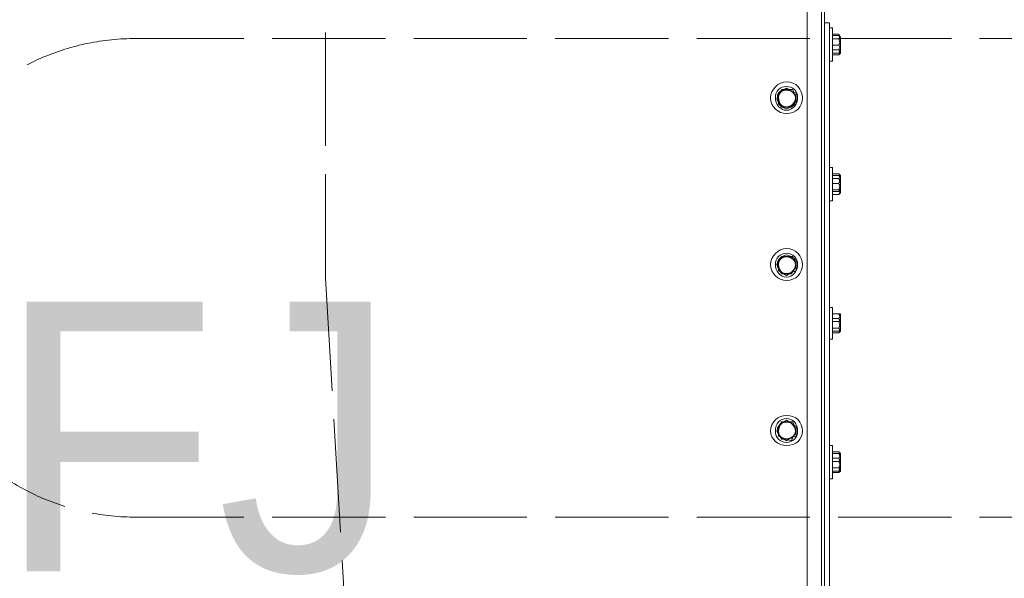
# Model space of a CAD drawing. Header units: millimetres. Extents: x -300186 to 535068, y -28581 to 763298.
# Tile 266 of 405: x 13025 to 13756, y 191323 to 191737. Entities that reach past the tile are written whole.
import ezdxf

# ---------------------------------------------------------------- set-up
doc = ezdxf.new("R2010")
doc.units = ezdxf.units.MM
doc.header["$LTSCALE"] = 10
doc.linetypes.add('ACAD_ISO02W100', pattern=[15, 12, -3])
for name, color, linetype, lineweight in [('koty', 6, 'Continuous', 9), ('NS_tenka', 252, 'Continuous', 18), ('text', 6, 'Continuous', 9)]:
    doc.layers.add(name, color=color, linetype=linetype, lineweight=lineweight)
doc.layers.add('popisky', color=6, linetype='Continuous')
doc.styles.add('laplan N', font='txt')

# ---------------------------------------------------------------- blocks, each defined once
blk = doc.blocks.new('A$C12ac11e3')
at = {"layer": 'NS_tenka', "linetype": 'ACAD_ISO02W100', "ltscale": 0.7}
for p, q in [((-303.23, 8791.68), (-303.23, 5144.69)), ((266.09, 5322.19), (-443.91, 5322.19)), ((-303.23, 5144.69), (-285.73, 4844.69)), ((266.09, 4967.19), (-443.91, 4967.19))]:
    blk.add_line(p, q, dxfattribs=at)
at = {"layer": 'NS_tenka'}
for p, q in [((67.03, 5423.3), (67.03, 4798.73)), ((54.06, 4848.23), (54.06, 5395.02)), ((64.67, 3786.46), (64.67, 5357.31)), ((67.03, 5333.74), (70.56, 5333.74)), ((70.56, 5333.74), (70.56, 5326.67)), ((72.92, 5330.21), (70.56, 5330.21)), ((70.56, 5330.21), (70.56, 5330.21)), ((70.56, 4895.36), (70.56, 5326.67)), ((70.56, 5326.67), (70.56, 5326.67)), ((72.92, 5330.21), (72.92, 5305.46)), ((72.92, 5325.49), (72.92, 5325.49)), ((72.92, 5325.49), (72.92, 5325.49)), ((72.92, 5325.49), (72.92, 5325.49)), ((72.92, 5325.49), (72.92, 5325.49)), ((72.92, 5325.49), (72.92, 5308.99)), ((77.63, 5325.49), (72.92, 5325.49)), ((72.92, 5325.49), (72.92, 5313.71)), ((77.63, 5324.31), (72.92, 5324.31)), ((77.63, 5321.96), (72.92, 5321.96)), ((72.92, 5321.96), (72.92, 5321.96)), ((78.81, 5323.13), (77.63, 5325.49)), ((77.63, 5325.49), (77.63, 5325.49)), ((78.81, 5323.13), (77.63, 5325.49)), ((78.81, 5320.78), (77.63, 5324.31)), ((78.81, 5323.13), (77.63, 5324.31)), ((77.63, 5321.96), (78.81, 5323.13)), ((78.81, 5317.24), (77.63, 5321.96)), ((78.81, 5320.78), (77.63, 5317.24)), ((78.81, 5323.13), (78.81, 5317.24)), ((78.81, 5323.13), (78.81, 5323.13)), ((78.81, 5323.13), (78.81, 5323.13)), ((78.81, 5320.78), (78.81, 5323.13)), ((78.81, 5314.89), (78.81, 5320.78)), ((77.63, 5317.24), (72.92, 5317.24)), ((77.63, 5313.71), (72.92, 5313.71)), ((72.92, 5313.71), (72.92, 5308.99)), ((78.81, 5317.24), (77.63, 5313.71)), ((77.63, 5317.24), (78.81, 5314.89)), ((78.81, 5314.89), (77.63, 5311.35)), ((77.63, 5313.71), (78.81, 5311.35)), ((78.81, 5317.24), (78.81, 5311.35)), ((78.81, 5314.89), (78.81, 5311.35)), ((70.56, 5305.46), (72.92, 5305.46)), ((77.63, 5311.35), (72.92, 5311.35)), ((77.63, 5310.17), (72.92, 5310.17)), ((72.92, 5308.99), (72.92, 5308.99)), ((72.92, 5308.99), (72.92, 5308.99)), ((72.92, 5308.99), (72.92, 5308.99)), ((72.92, 5308.99), (72.92, 5308.99)), ((72.92, 5308.99), (72.92, 5308.99)), ((72.92, 5305.46), (72.92, 5305.46)), ((72.92, 5305.46), (72.92, 5305.46)), ((77.63, 5310.17), (78.81, 5311.35)), ((78.81, 5311.35), (77.63, 5310.17)), ((77.63, 5311.35), (78.81, 5311.35)), ((78.81, 5311.35), (78.81, 5311.35)), ((78.81, 5311.35), (78.81, 5311.35)), ((78.81, 5311.35), (78.81, 5311.35)), ((78.81, 5311.35), (78.81, 5311.35)), ((35.21, 5284.25), (32.85, 5280.71)), ((35.21, 5283.07), (32.85, 5281.89)), ((38.75, 5285.43), (35.21, 5283.07)), ((38.75, 5284.25), (35.21, 5284.25)), ((42.28, 5283.07), (38.75, 5285.43)), ((43.46, 5284.25), (38.75, 5284.25)), ((45.82, 5281.89), (42.28, 5283.07)), ((44.64, 5280.71), (43.46, 5284.25)), ((32.85, 5280.71), (31.67, 5277.18)), ((31.67, 5277.18), (31.67, 5277.18)), ((31.67, 5277.18), (32.85, 5274.82)), ((32.85, 5281.89), (32.85, 5277.18)), ((32.85, 5277.18), (32.85, 5273.64)), ((45.82, 5277.18), (44.64, 5280.71)), ((44.64, 5273.64), (45.82, 5277.18)), ((45.82, 5277.18), (45.82, 5281.89)), ((45.82, 5273.64), (45.82, 5277.18)), ((32.85, 5274.82), (32.85, 5274.82)), ((32.85, 5274.82), (35.21, 5271.28)), ((32.85, 5273.64), (35.21, 5271.28)), ((35.21, 5271.28), (38.75, 5271.28)), ((35.21, 5271.28), (38.75, 5270.11)), ((38.75, 5271.28), (42.28, 5271.28)), ((38.75, 5270.11), (42.28, 5271.28)), ((42.28, 5271.28), (44.64, 5273.64)), ((42.28, 5271.28), (45.82, 5273.64)), ((72.92, 5226.5), (70.56, 5226.5)), ((70.56, 5226.5), (70.56, 5226.5)), ((72.92, 5226.5), (72.92, 5201.76)), ((72.92, 5222.97), (72.92, 5222.97)), ((72.92, 5222.97), (72.92, 5222.97)), ((72.92, 5222.97), (72.92, 5222.97)), ((72.92, 5222.97), (72.92, 5222.97)), ((72.92, 5222.97), (72.92, 5210.01)), ((72.92, 5222.97), (72.92, 5206.47)), ((77.63, 5221.79), (72.92, 5221.79)), ((77.63, 5220.61), (72.92, 5220.61)), ((72.92, 5218.25), (77.63, 5218.25)), ((78.81, 5220.61), (77.63, 5221.79)), ((77.63, 5221.79), (77.63, 5221.79)), ((78.81, 5219.43), (77.63, 5221.79)), ((78.81, 5218.25), (77.63, 5220.61)), ((78.81, 5220.61), (77.63, 5220.61)), ((77.63, 5218.25), (78.81, 5219.43)), ((78.81, 5218.25), (77.63, 5214.72)), ((78.81, 5214.72), (77.63, 5218.25)), ((78.81, 5218.25), (78.81, 5220.61)), ((78.81, 5220.61), (78.81, 5219.43)), ((78.81, 5219.43), (78.81, 5214.72)), ((78.81, 5219.43), (78.81, 5219.43)), ((78.81, 5211.18), (78.81, 5218.25)), ((77.63, 5214.72), (72.92, 5214.72)), ((72.92, 5210.01), (72.92, 5206.47)), ((77.63, 5210.01), (72.92, 5210.01)), ((77.63, 5214.72), (78.81, 5211.18)), ((78.81, 5214.72), (77.63, 5210.01)), ((78.81, 5211.18), (77.63, 5208.83)), ((78.81, 5208.83), (77.63, 5210.01)), ((78.81, 5208.83), (78.81, 5214.72)), ((78.81, 5211.18), (78.81, 5208.83)), ((77.63, 5208.83), (72.92, 5208.83)), ((72.92, 5206.47), (72.92, 5206.47)), ((72.92, 5206.47), (72.92, 5206.47)), ((72.92, 5206.47), (72.92, 5206.47)), ((72.92, 5206.47), (72.92, 5206.47)), ((72.92, 5206.47), (72.92, 5206.47)), ((77.63, 5206.47), (72.92, 5206.47)), ((77.63, 5208.83), (78.81, 5207.65)), ((78.81, 5208.83), (77.63, 5206.47)), ((77.63, 5206.47), (78.81, 5207.65)), ((78.81, 5208.83), (78.81, 5208.83)), ((78.81, 5207.65), (78.81, 5208.83)), ((78.81, 5207.65), (78.81, 5207.65)), ((78.81, 5207.65), (78.81, 5207.65)), ((70.56, 5201.76), (72.92, 5201.76)), ((72.92, 5201.76), (72.92, 5201.76)), ((72.92, 5201.76), (72.92, 5201.76)), ((35.21, 5160.51), (32.85, 5158.15)), ((35.21, 5160.51), (32.85, 5158.15)), ((38.75, 5161.69), (35.21, 5160.51)), ((38.75, 5160.51), (35.21, 5160.51)), ((42.28, 5160.51), (38.75, 5161.69)), ((43.46, 5160.51), (38.75, 5160.51)), ((45.82, 5158.15), (42.28, 5160.51)), ((44.64, 5158.15), (43.46, 5160.51)), ((32.85, 5158.15), (31.67, 5154.62)), ((31.67, 5154.62), (32.85, 5151.08)), ((32.85, 5158.15), (32.85, 5153.44)), ((32.85, 5153.44), (32.85, 5149.91)), ((45.82, 5153.44), (44.64, 5158.15)), ((44.64, 5151.08), (45.82, 5153.44)), ((45.82, 5153.44), (45.82, 5158.15)), ((45.82, 5149.91), (45.82, 5153.44)), ((32.85, 5151.08), (35.21, 5147.55)), ((32.85, 5149.91), (35.21, 5148.73)), ((35.21, 5148.73), (38.75, 5146.37)), ((35.21, 5147.55), (38.75, 5147.55)), ((38.75, 5146.37), (42.28, 5148.73)), ((38.75, 5147.55), (42.28, 5147.55)), ((42.28, 5147.55), (44.64, 5151.08)), ((42.28, 5148.73), (45.82, 5149.91)), ((72.92, 5122.8), (70.56, 5122.8)), ((70.56, 5122.8), (70.56, 5122.8)), ((72.92, 5122.8), (72.92, 5099.23)), ((72.92, 5120.44), (72.92, 5120.44)), ((72.92, 5120.44), (72.92, 5120.44)), ((72.92, 5120.44), (72.92, 5120.44)), ((72.92, 5120.44), (72.92, 5120.44)), ((72.92, 5120.44), (72.92, 5107.48)), ((72.92, 5120.44), (72.92, 5102.77)), ((77.63, 5118.09), (72.92, 5118.09)), ((77.63, 5118.09), (72.92, 5118.09)), ((78.81, 5118.09), (77.63, 5118.09)), ((77.63, 5118.09), (77.63, 5118.09)), ((78.81, 5114.55), (77.63, 5118.09)), ((78.81, 5118.09), (77.63, 5118.09)), ((78.81, 5116.91), (77.63, 5118.09)), ((78.81, 5116.91), (77.63, 5114.55)), ((78.81, 5114.55), (78.81, 5118.09)), ((78.81, 5118.09), (78.81, 5116.91)), ((78.81, 5116.91), (78.81, 5111.02)), ((78.81, 5116.91), (78.81, 5116.91)), ((77.63, 5114.55), (72.92, 5114.55)), ((77.63, 5112.2), (72.92, 5112.2)), ((72.92, 5107.48), (72.92, 5102.77)), ((77.63, 5107.48), (72.92, 5107.48)), ((78.81, 5114.55), (77.63, 5112.2)), ((77.63, 5114.55), (78.81, 5111.02)), ((77.63, 5112.2), (78.81, 5107.48)), ((78.81, 5111.02), (77.63, 5107.48)), ((78.81, 5107.48), (77.63, 5105.13)), ((78.81, 5105.13), (77.63, 5107.48)), ((78.81, 5107.48), (78.81, 5114.55)), ((78.81, 5111.02), (78.81, 5105.13)), ((78.81, 5107.48), (78.81, 5105.13)), ((77.63, 5105.13), (72.92, 5105.13)), ((77.63, 5103.95), (72.92, 5103.95)), ((72.92, 5102.77), (72.92, 5102.77)), ((72.92, 5102.77), (72.92, 5102.77)), ((72.92, 5102.77), (72.92, 5102.77)), ((72.92, 5102.77), (72.92, 5102.77)), ((72.92, 5102.77), (72.92, 5102.77)), ((77.63, 5103.95), (78.81, 5105.13)), ((77.63, 5105.13), (78.81, 5105.13)), ((78.81, 5105.13), (77.63, 5103.95)), ((78.81, 5105.13), (78.81, 5105.13)), ((78.81, 5105.13), (78.81, 5105.13)), ((78.81, 5105.13), (78.81, 5105.13)), ((78.81, 5105.13), (78.81, 5105.13)), ((78.81, 5105.13), (78.81, 5105.13)), ((70.56, 5099.23), (72.92, 5099.23)), ((72.92, 5099.23), (72.92, 5099.23)), ((72.92, 5099.23), (72.92, 5099.23)), ((32.85, 5034.42), (31.67, 5030.88)), ((35.21, 5037.95), (32.85, 5034.42)), ((35.21, 5036.78), (32.85, 5034.42)), ((32.85, 5034.42), (32.85, 5030.88)), ((38.75, 5039.13), (35.21, 5036.78)), ((38.75, 5037.95), (35.21, 5037.95)), ((42.28, 5036.78), (38.75, 5039.13)), ((43.46, 5037.95), (38.75, 5037.95)), ((45.82, 5034.42), (42.28, 5036.78)), ((44.64, 5034.42), (43.46, 5037.95)), ((45.82, 5030.88), (44.64, 5034.42)), ((45.82, 5030.88), (45.82, 5034.42)), ((31.67, 5030.88), (32.85, 5028.53)), ((32.85, 5030.88), (32.85, 5027.35)), ((32.85, 5028.53), (35.21, 5024.99)), ((32.85, 5027.35), (35.21, 5026.17)), ((42.28, 5023.81), (44.64, 5028.53)), ((42.28, 5026.17), (45.82, 5027.35)), ((44.64, 5028.53), (45.82, 5030.88)), ((45.82, 5027.35), (45.82, 5030.88)), ((35.21, 5026.17), (38.75, 5023.81)), ((35.21, 5024.99), (38.75, 5024.99)), ((38.75, 5023.81), (42.28, 5026.17)), ((38.75, 5024.99), (42.28, 5023.81)), ((72.92, 5020.28), (70.56, 5020.28)), ((70.56, 5020.28), (70.56, 5020.28)), ((72.92, 5020.28), (72.92, 4995.53)), ((72.92, 5016.74), (72.92, 5016.74)), ((72.92, 5016.74), (72.92, 5016.74)), ((72.92, 5016.74), (72.92, 5016.74)), ((72.92, 5016.74), (72.92, 5016.74)), ((72.92, 5016.74), (72.92, 5003.78)), ((72.92, 5016.74), (72.92, 4999.07)), ((77.63, 5015.56), (72.92, 5015.56)), ((77.63, 5014.39), (72.92, 5014.39)), ((78.81, 5014.39), (77.63, 5015.56)), ((77.63, 5015.56), (77.63, 5015.56)), ((78.81, 5013.21), (77.63, 5015.56)), ((78.81, 5010.85), (77.63, 5014.39)), ((78.81, 5014.39), (77.63, 5014.39)), ((77.63, 5010.85), (78.81, 5013.21)), ((78.81, 5010.85), (78.81, 5014.39)), ((78.81, 5014.39), (78.81, 5013.21)), ((78.81, 5013.21), (78.81, 5007.32)), ((78.81, 5013.21), (78.81, 5013.21)), ((77.63, 5010.85), (72.92, 5010.85)), ((72.92, 5010.85), (72.92, 5010.85)), ((77.63, 5008.49), (72.92, 5008.49)), ((78.81, 5010.85), (77.63, 5008.49)), ((78.81, 5007.32), (77.63, 5010.85)), ((77.63, 5008.49), (78.81, 5004.96)), ((78.81, 5007.32), (77.63, 5003.78)), ((78.81, 5004.96), (78.81, 5010.85)), ((78.81, 5002.6), (78.81, 5007.32)), ((72.92, 5003.78), (72.92, 4999.07)), ((77.63, 5003.78), (72.92, 5003.78)), ((77.63, 5001.42), (72.92, 5001.42)), ((77.63, 5000.24), (72.92, 5000.24)), ((72.92, 4999.07), (72.92, 4999.07)), ((72.92, 4999.07), (72.92, 4999.07)), ((72.92, 4999.07), (72.92, 4999.07)), ((72.92, 4999.07), (72.92, 4999.07)), ((72.92, 4999.07), (72.92, 4999.07)), ((78.81, 5004.96), (77.63, 5001.42)), ((78.81, 5002.6), (77.63, 5003.78)), ((78.81, 5002.6), (77.63, 5000.24)), ((77.63, 5000.24), (78.81, 5001.42)), ((77.63, 5001.42), (78.81, 5001.42)), ((78.81, 5004.96), (78.81, 5002.6)), ((78.81, 5002.6), (78.81, 5002.6)), ((78.81, 5002.6), (78.81, 5001.42)), ((78.81, 5001.42), (78.81, 5001.42)), ((78.81, 5001.42), (78.81, 5001.42)), ((78.81, 5001.42), (78.81, 5001.42)), ((70.56, 4995.53), (72.92, 4995.53)), ((72.92, 4995.53), (72.92, 4995.53)), ((72.92, 4995.53), (72.92, 4995.53))]:
    blk.add_line(p, q, dxfattribs=at)
at = {"layer": 'NS_tenka', "linetype": 'ACAD_ISO02W100', "ltscale": 0.7}
blk.add_arc((-443.91, 5144.69), 177.5, 90, 270, dxfattribs=at)
at = {"layer": 'NS_tenka'}
for points in [[(50.53, 5278.35), (50.53, 5284.25), (45.82, 5290.14), (38.75, 5290.14), (38.75, 5290.14), (32.85, 5290.14), (26.96, 5284.25), (26.96, 5278.35), (26.96, 5278.35), (26.96, 5271.28), (32.85, 5266.57), (38.75, 5266.57), (38.75, 5266.57), (45.82, 5266.57), (50.53, 5271.28), (50.53, 5278.35)], [(46.99, 5278.35), (46.99, 5283.07), (43.46, 5286.6), (38.75, 5286.6), (38.75, 5286.6), (34.03, 5286.6), (30.5, 5283.07), (30.5, 5278.35), (30.5, 5278.35), (30.5, 5273.64), (34.03, 5268.93), (38.75, 5268.93), (38.75, 5268.93), (43.46, 5268.93), (46.99, 5273.64), (46.99, 5278.35)], [(50.53, 5154.62), (50.53, 5160.51), (45.82, 5166.4), (38.75, 5166.4), (38.75, 5166.4), (32.85, 5166.4), (26.96, 5160.51), (26.96, 5154.62), (26.96, 5154.62), (26.96, 5147.55), (32.85, 5142.83), (38.75, 5142.83), (38.75, 5142.83), (45.82, 5142.83), (50.53, 5147.55), (50.53, 5154.62)], [(46.99, 5154.62), (46.99, 5159.33), (43.46, 5162.87), (38.75, 5162.87), (38.75, 5162.87), (34.03, 5162.87), (30.5, 5159.33), (30.5, 5154.62), (30.5, 5154.62), (30.5, 5149.91), (34.03, 5145.19), (38.75, 5145.19), (38.75, 5145.19), (43.46, 5145.19), (46.99, 5149.91), (46.99, 5154.62)], [(50.53, 5030.88), (50.53, 5037.95), (45.82, 5042.67), (38.75, 5042.67), (38.75, 5042.67), (32.85, 5042.67), (26.96, 5037.95), (26.96, 5030.88), (26.96, 5030.88), (26.96, 5024.99), (32.85, 5020.28), (38.75, 5020.28), (38.75, 5020.28), (45.82, 5020.28), (50.53, 5024.99), (50.53, 5030.88)], [(46.99, 5030.88), (46.99, 5036.78), (43.46, 5040.31), (38.75, 5040.31), (38.75, 5040.31), (34.03, 5040.31), (30.5, 5036.78), (30.5, 5030.88), (30.5, 5030.88), (30.5, 5026.17), (34.03, 5022.63), (38.75, 5022.63), (38.75, 5022.63), (43.46, 5022.63), (46.99, 5026.17), (46.99, 5030.88)]]:
    blk.add_open_spline(points, degree=3, knots=[0, 0, 0, 0, 0.0625, 0.0625, 0.0625, 0.062501, 0.125, 0.125, 0.125, 0.125001, 0.1875, 0.1875, 0.1875, 0.187501, 1, 1, 1, 1], dxfattribs=at)
for points in [[(38.75, 5284.25), (36.39, 5284.25), (34.03, 5283.07), (32.85, 5281.89)], [(35.21, 5283.07), (34.03, 5281.89), (32.85, 5280.71), (32.85, 5278.35)], [(42.28, 5283.07), (39.92, 5284.25), (37.57, 5284.25), (35.21, 5283.07)], [(44.64, 5280.71), (43.46, 5283.07), (41.1, 5284.25), (38.75, 5284.25)], [(45.82, 5278.35), (45.82, 5280.71), (43.46, 5281.89), (42.28, 5283.07)], [(32.85, 5281.89), (31.67, 5279.53), (31.67, 5277.18), (32.85, 5274.82)], [(32.85, 5278.35), (32.85, 5276), (34.03, 5273.64), (35.21, 5272.46)], [(42.28, 5272.46), (43.46, 5273.64), (45.82, 5276), (45.82, 5278.35)], [(44.64, 5274.82), (45.82, 5277.18), (45.82, 5279.53), (44.64, 5280.71)], [(32.85, 5274.82), (34.03, 5272.46), (36.39, 5271.28), (38.75, 5271.28)], [(35.21, 5272.46), (37.57, 5271.28), (39.92, 5271.28), (42.28, 5272.46)], [(38.75, 5271.28), (41.1, 5271.28), (43.46, 5272.46), (44.64, 5274.82)], [(38.75, 5160.51), (36.39, 5160.51), (34.03, 5159.33), (32.85, 5158.15)], [(35.21, 5159.33), (34.03, 5158.15), (32.85, 5156.98), (32.85, 5154.62)], [(42.28, 5159.33), (39.92, 5160.51), (37.57, 5160.51), (35.21, 5159.33)], [(44.64, 5156.98), (43.46, 5159.33), (41.1, 5160.51), (38.75, 5160.51)], [(45.82, 5154.62), (45.82, 5156.98), (43.46, 5158.15), (42.28, 5159.33)], [(32.85, 5158.15), (31.67, 5155.8), (31.67, 5153.44), (32.85, 5151.08)], [(32.85, 5154.62), (32.85, 5152.26), (34.03, 5149.91), (35.21, 5148.73)], [(42.28, 5148.73), (43.46, 5149.91), (45.82, 5152.26), (45.82, 5154.62)], [(44.64, 5151.08), (45.82, 5153.44), (45.82, 5155.8), (44.64, 5156.98)], [(32.85, 5151.08), (34.03, 5148.73), (36.39, 5147.55), (38.75, 5147.55)], [(35.21, 5148.73), (37.57, 5147.55), (39.92, 5147.55), (42.28, 5148.73)], [(38.75, 5147.55), (41.1, 5147.55), (43.46, 5148.73), (44.64, 5151.08)], [(32.85, 5034.42), (31.67, 5033.24), (31.67, 5030.88), (32.85, 5028.53)], [(38.75, 5037.95), (36.39, 5037.95), (34.03, 5036.78), (32.85, 5034.42)], [(35.21, 5036.78), (34.03, 5035.6), (32.85, 5033.24), (32.85, 5030.88)], [(42.28, 5036.78), (39.92, 5037.95), (37.57, 5037.95), (35.21, 5036.78)], [(44.64, 5034.42), (43.46, 5036.78), (41.1, 5037.95), (38.75, 5037.95)], [(45.82, 5030.88), (45.82, 5033.24), (43.46, 5035.6), (42.28, 5036.78)], [(44.64, 5028.53), (45.82, 5029.71), (45.82, 5032.06), (44.64, 5034.42)], [(32.85, 5030.88), (32.85, 5028.53), (34.03, 5027.35), (35.21, 5026.17)], [(32.85, 5028.53), (34.03, 5026.17), (36.39, 5024.99), (38.75, 5024.99)], [(38.75, 5024.99), (41.1, 5024.99), (43.46, 5026.17), (44.64, 5028.53)], [(42.28, 5026.17), (43.46, 5027.35), (45.82, 5028.53), (45.82, 5030.88)], [(35.21, 5026.17), (37.57, 5024.99), (39.92, 5024.99), (42.28, 5026.17)]]:
    blk.add_open_spline(points, degree=3, dxfattribs=at)
blk = doc.blocks.new('podklad')
at = {"layer": 'koty', "color": 252}
blk.add_blockref('A$C12ac11e3', (138541.33, 448055.96), dxfattribs=at)
at = {"layer": 'text', "color": 252, "insert": (137994.24, 453183.09), "char_height": 200, "attachment_point": 1, "style": 'laplan N'}
blk.add_mtext_dynamic_manual_height_columns('FJ', width=5545.8154, gutter_width=500, heights=[0], dxfattribs=at)

msp = doc.modelspace()

# ---------------------------------------------------------------- block references
at = {"layer": 'popisky', "lineweight": -3}
msp.add_blockref('podklad', (-124985.783, -261654.613), dxfattribs=at)

doc.saveas('drawing.dxf')
